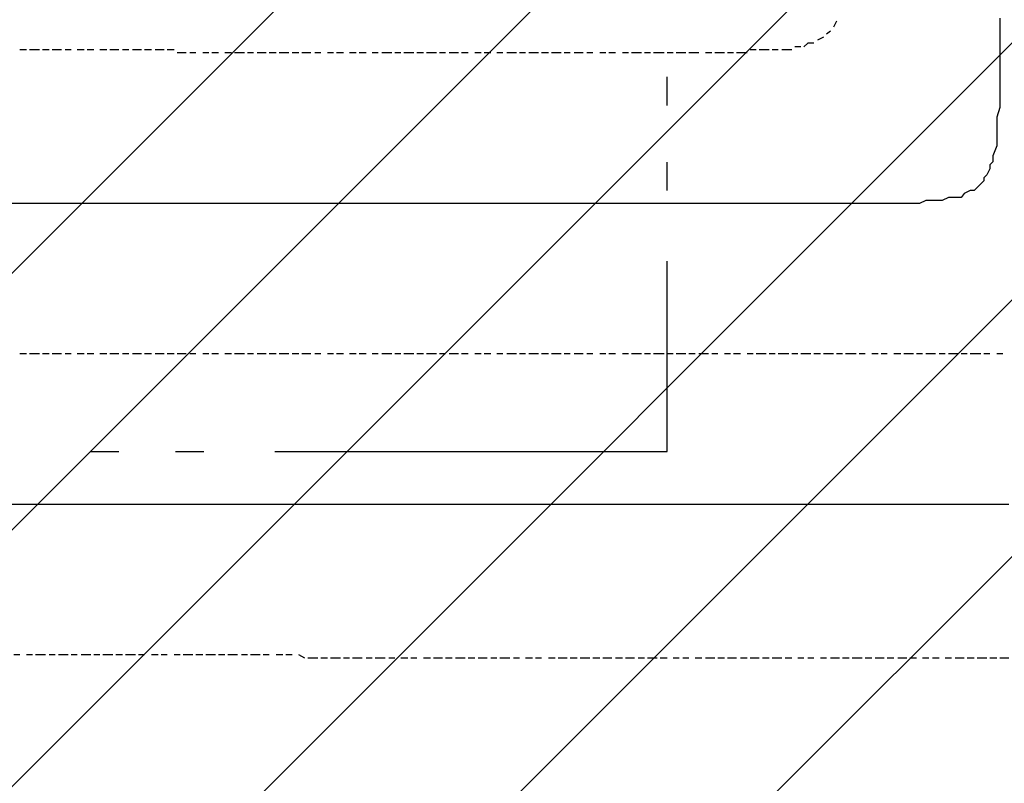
# Model space of a CAD drawing. Extents: x 997 to 109698, y 921 to 94021.
# Tile 357 of 656: x 9942 to 11244, y 52268 to 53278. Entities that reach past the tile are written whole.
import ezdxf

# ---------------------------------------------------------------- set-up
doc = ezdxf.new("R2010")
doc.units = 0
doc.header["$MEASUREMENT"] = 0
for name, color, linetype in [('12', 7, 'CONTINUOUS'), ('28', 7, 'CONTINUOUS'), ('40', 7, 'CONTINUOUS')]:
    doc.layers.add(name, color=color, linetype=linetype)

msp = doc.modelspace()

# ---------------------------------------------------------------- linework, layer by layer
at = {"layer": '12', "color": 1}
for p, q in [((11021.630503, 53275.563401), (11017.630503, 53267.563401)), ((11013.630503, 53262.563401), (11008.630503, 53258.563401)), ((11004.630503, 53254.563401), (10996.630503, 53250.563401)), ((9950.630503, 53237.563401), (9941.630503, 53237.563401)), ((9967.630503, 53237.563401), (9954.630503, 53237.563401)), ((9980.630503, 53237.563401), (9971.630503, 53237.563401)), ((9996.630503, 53237.563401), (9984.630503, 53237.563401)), ((10009.630503, 53237.563401), (10001.630503, 53237.563401)), ((10026.630503, 53237.563401), (10017.630503, 53237.563401)), ((10039.630503, 53237.563401), (10030.630503, 53237.563401)), ((10056.630503, 53237.563401), (10047.630503, 53237.563401)), ((10072.630503, 53237.563401), (10060.630503, 53237.563401)), ((10085.630503, 53237.563401), (10077.630503, 53237.563401)), ((10102.630503, 53237.563401), (10090.630503, 53237.563401)), ((10115.630503, 53237.563401), (10106.630503, 53237.563401)), ((10132.630503, 53237.563401), (10120.630503, 53237.563401)), ((10145.630503, 53237.563401), (10136.630503, 53237.563401)), ((10161.630503, 53233.563401), (10149.630503, 53233.563401)), ((10174.630503, 53233.563401), (10166.630503, 53233.563401)), ((10191.630503, 53233.563401), (10183.630503, 53233.563401)), ((10204.630503, 53233.563401), (10195.630503, 53233.563401)), ((10221.630503, 53233.563401), (10212.630503, 53233.563401)), ((10238.630503, 53233.563401), (10225.630503, 53233.563401)), ((10250.630503, 53233.563401), (10242.630503, 53233.563401)), ((10267.630503, 53233.563401), (10255.630503, 53233.563401)), ((10280.630503, 53233.563401), (10271.630503, 53233.563401)), ((10297.630503, 53233.563401), (10284.630503, 53233.563401)), ((10310.630503, 53233.563401), (10301.630503, 53233.563401)), ((10326.630503, 53233.563401), (10314.630503, 53233.563401)), ((10339.630503, 53233.563401), (10331.630503, 53233.563401)), ((10356.630503, 53233.563401), (10348.630503, 53233.563401)), ((10369.630503, 53233.563401), (10360.630503, 53233.563401)), ((10386.630503, 53233.563401), (10377.630503, 53233.563401)), ((10399.630503, 53233.563401), (10390.630503, 53233.563401)), ((10415.630503, 53233.563401), (10407.630503, 53233.563401)), ((10433.630503, 53233.563401), (10420.630503, 53233.563401)), ((10445.630503, 53233.563401), (10437.630503, 53233.563401)), ((10462.630503, 53233.563401), (10449.630503, 53233.563401)), ((10475.630503, 53233.563401), (10466.630503, 53233.563401)), ((10492.630503, 53233.563401), (10479.630503, 53233.563401)), ((10504.630503, 53233.563401), (10496.630503, 53233.563401)), ((10521.630503, 53233.563401), (10509.630503, 53233.563401)), ((10534.630503, 53233.563401), (10525.630503, 53233.563401)), ((10551.630503, 53233.563401), (10543.630503, 53233.563401)), ((10564.630503, 53233.563401), (10555.630503, 53233.563401)), ((10580.630503, 53233.563401), (10572.630503, 53233.563401)), ((10598.630503, 53233.563401), (10585.630503, 53233.563401)), ((10610.630503, 53233.563401), (10602.630503, 53233.563401)), ((10627.630503, 53233.563401), (10614.630503, 53233.563401)), ((10640.630503, 53233.563401), (10631.630503, 53233.563401)), ((10657.630503, 53233.563401), (10644.630503, 53233.563401)), ((10669.630503, 53233.563401), (10661.630503, 53233.563401)), ((10686.630503, 53233.563401), (10674.630503, 53233.563401)), ((10699.630503, 53233.563401), (10691.630503, 53233.563401)), ((10716.630503, 53233.563401), (10708.630503, 53233.563401)), ((10729.630503, 53233.563401), (10720.630503, 53233.563401)), ((10746.630503, 53233.563401), (10738.630503, 53233.563401)), ((10763.630503, 53233.563401), (10750.630503, 53233.563401)), ((10775.630503, 53233.563401), (10767.630503, 53233.563401)), ((10793.630503, 53233.563401), (10779.630503, 53233.563401)), ((10805.630503, 53233.563401), (10797.630503, 53233.563401)), ((10822.630503, 53233.563401), (10809.630503, 53233.563401)), ((10834.630503, 53233.563401), (10826.630503, 53233.563401)), ((10839.630503, 53233.563401), (10834.630503, 53233.563401)), ((10856.630503, 53233.563401), (10848.630503, 53233.563401)), ((10873.630503, 53233.563401), (10860.630503, 53233.563401)), ((10885.630503, 53233.563401), (10877.630503, 53233.563401)), ((10903.630503, 53233.563401), (10889.630503, 53233.563401)), ((10915.630503, 53237.563401), (10907.630503, 53237.563401)), ((10932.630503, 53237.563401), (10919.630503, 53237.563401)), ((10944.630503, 53237.563401), (10936.630503, 53237.563401)), ((10962.630503, 53237.563401), (10949.630503, 53237.563401)), ((10974.630503, 53241.563401), (10966.630503, 53241.563401)), ((9950.630503, 52835.563401), (9941.630503, 52835.563401)), ((9967.630503, 52835.563401), (9954.630503, 52835.563401)), ((9980.630503, 52835.563401), (9971.630503, 52835.563401)), ((9996.630503, 52835.563401), (9984.630503, 52835.563401)), ((10009.630503, 52835.563401), (10001.630503, 52835.563401)), ((10026.630503, 52835.563401), (10017.630503, 52835.563401)), ((10039.630503, 52835.563401), (10030.630503, 52835.563401)), ((10056.630503, 52835.563401), (10047.630503, 52835.563401)), ((10072.630503, 52835.563401), (10060.630503, 52835.563401)), ((10085.630503, 52835.563401), (10077.630503, 52835.563401)), ((10102.630503, 52835.563401), (10090.630503, 52835.563401)), ((10115.630503, 52835.563401), (10106.630503, 52835.563401)), ((10132.630503, 52835.563401), (10120.630503, 52835.563401)), ((10145.630503, 52835.563401), (10136.630503, 52835.563401)), ((10161.630503, 52835.563401), (10149.630503, 52835.563401)), ((10174.630503, 52835.563401), (10166.630503, 52835.563401)), ((10191.630503, 52835.563401), (10183.630503, 52835.563401)), ((10204.630503, 52835.563401), (10195.630503, 52835.563401)), ((10221.630503, 52835.563401), (10212.630503, 52835.563401)), ((10238.630503, 52835.563401), (10225.630503, 52835.563401)), ((10250.630503, 52835.563401), (10242.630503, 52835.563401)), ((10267.630503, 52835.563401), (10255.630503, 52835.563401)), ((10280.630503, 52835.563401), (10271.630503, 52835.563401)), ((10297.630503, 52835.563401), (10284.630503, 52835.563401)), ((10310.630503, 52835.563401), (10301.630503, 52835.563401)), ((10326.630503, 52835.563401), (10314.630503, 52835.563401)), ((10339.630503, 52835.563401), (10331.630503, 52835.563401)), ((10356.630503, 52835.563401), (10348.630503, 52835.563401)), ((10369.630503, 52835.563401), (10360.630503, 52835.563401)), ((10386.630503, 52835.563401), (10377.630503, 52835.563401)), ((10399.630503, 52835.563401), (10390.630503, 52835.563401)), ((10415.630503, 52835.563401), (10407.630503, 52835.563401)), ((10433.630503, 52835.563401), (10420.630503, 52835.563401)), ((10445.630503, 52835.563401), (10437.630503, 52835.563401)), ((10462.630503, 52835.563401), (10449.630503, 52835.563401)), ((10475.630503, 52835.563401), (10466.630503, 52835.563401)), ((10492.630503, 52835.563401), (10479.630503, 52835.563401)), ((10504.630503, 52835.563401), (10496.630503, 52835.563401)), ((10521.630503, 52835.563401), (10509.630503, 52835.563401)), ((10534.630503, 52835.563401), (10525.630503, 52835.563401)), ((10551.630503, 52835.563401), (10543.630503, 52835.563401)), ((10564.630503, 52835.563401), (10555.630503, 52835.563401)), ((10580.630503, 52835.563401), (10572.630503, 52835.563401)), ((10598.630503, 52835.563401), (10585.630503, 52835.563401)), ((10610.630503, 52835.563401), (10602.630503, 52835.563401)), ((10627.630503, 52835.563401), (10614.630503, 52835.563401)), ((10640.630503, 52835.563401), (10631.630503, 52835.563401)), ((10657.630503, 52835.563401), (10644.630503, 52835.563401)), ((10669.630503, 52835.563401), (10661.630503, 52835.563401)), ((10686.630503, 52835.563401), (10674.630503, 52835.563401)), ((10699.630503, 52835.563401), (10691.630503, 52835.563401)), ((10716.630503, 52835.563401), (10708.630503, 52835.563401)), ((10729.630503, 52835.563401), (10720.630503, 52835.563401)), ((10746.630503, 52835.563401), (10738.630503, 52835.563401)), ((10763.630503, 52835.563401), (10750.630503, 52835.563401)), ((10775.630503, 52835.563401), (10767.630503, 52835.563401)), ((10793.630503, 52835.563401), (10779.630503, 52835.563401)), ((10805.630503, 52835.563401), (10797.630503, 52835.563401)), ((10822.630503, 52835.563401), (10809.630503, 52835.563401)), ((10834.630503, 52835.563401), (10826.630503, 52835.563401)), ((10852.630503, 52835.563401), (10839.630503, 52835.563401)), ((10864.630503, 52835.563401), (10856.630503, 52835.563401)), ((10881.630503, 52835.563401), (10873.630503, 52835.563401)), ((10894.630503, 52835.563401), (10885.630503, 52835.563401)), ((10911.630503, 52835.563401), (10903.630503, 52835.563401)), ((10928.630503, 52835.563401), (10915.630503, 52835.563401)), ((10940.630503, 52835.563401), (10932.630503, 52835.563401)), ((10958.630503, 52835.563401), (10944.630503, 52835.563401)), ((10970.630503, 52835.563401), (10962.630503, 52835.563401)), ((10987.630503, 52835.563401), (10974.630503, 52835.563401)), ((11000.630503, 52835.563401), (10991.630503, 52835.563401)), ((11017.630503, 52835.563401), (11004.630503, 52835.563401)), ((11029.630503, 52835.563401), (11021.630503, 52835.563401)), ((11047.630503, 52835.563401), (11033.630503, 52835.563401)), ((11059.630503, 52835.563401), (11051.630503, 52835.563401)), ((11076.630503, 52835.563401), (11068.630503, 52835.563401)), ((11088.630503, 52835.563401), (11080.630503, 52835.563401)), ((11106.630503, 52835.563401), (11097.630503, 52835.563401)), ((11123.630503, 52835.563401), (11110.630503, 52835.563401)), ((11135.630503, 52835.563401), (11127.630503, 52835.563401)), ((11152.630503, 52835.563401), (11139.630503, 52835.563401)), ((11165.630503, 52835.563401), (11157.630503, 52835.563401)), ((11182.630503, 52835.563401), (11169.630503, 52835.563401)), ((11194.630503, 52835.563401), (11186.630503, 52835.563401)), ((11212.630503, 52835.563401), (11198.630503, 52835.563401)), ((11224.630503, 52835.563401), (11216.630503, 52835.563401)), ((11237.630503, 52835.563401), (11233.630503, 52835.563401)), ((11241.630503, 52835.563401), (11237.630503, 52835.563401)), ((9941.630503, 52437.563401), (9933.630503, 52437.563401)), ((9958.630503, 52437.563401), (9950.630503, 52437.563401)), ((9975.630503, 52437.563401), (9962.630503, 52437.563401)), ((9988.630503, 52437.563401), (9980.630503, 52437.563401)), ((10005.630503, 52437.563401), (9992.630503, 52437.563401)), ((10017.630503, 52437.563401), (10009.630503, 52437.563401)), ((10035.630503, 52437.563401), (10022.630503, 52437.563401)), ((10047.630503, 52437.563401), (10039.630503, 52437.563401)), ((10064.630503, 52437.563401), (10051.630503, 52437.563401)), ((10077.630503, 52437.563401), (10068.630503, 52437.563401)), ((10094.630503, 52437.563401), (10081.630503, 52437.563401)), ((10106.630503, 52437.563401), (10098.630503, 52437.563401)), ((10124.630503, 52437.563401), (10115.630503, 52437.563401)), ((10136.630503, 52437.563401), (10128.630503, 52437.563401)), ((10153.630503, 52437.563401), (10145.630503, 52437.563401)), ((10170.630503, 52437.563401), (10157.630503, 52437.563401)), ((10183.630503, 52437.563401), (10174.630503, 52437.563401)), ((10200.630503, 52437.563401), (10187.630503, 52437.563401)), ((10212.630503, 52437.563401), (10204.630503, 52437.563401)), ((10229.630503, 52437.563401), (10216.630503, 52437.563401)), ((10242.630503, 52437.563401), (10234.630503, 52437.563401)), ((10259.630503, 52437.563401), (10246.630503, 52437.563401)), ((10271.630503, 52437.563401), (10263.630503, 52437.563401)), ((10289.630503, 52437.563401), (10280.630503, 52437.563401)), ((10301.630503, 52437.563401), (10293.630503, 52437.563401)), ((10318.630503, 52433.563401), (10310.630503, 52437.563401)), ((10335.630503, 52433.563401), (10322.630503, 52433.563401)), ((10348.630503, 52433.563401), (10339.630503, 52433.563401)), ((10365.630503, 52433.563401), (10352.630503, 52433.563401)), ((10377.630503, 52433.563401), (10369.630503, 52433.563401)), ((10394.630503, 52433.563401), (10381.630503, 52433.563401)), ((10407.630503, 52433.563401), (10399.630503, 52433.563401)), ((10424.630503, 52433.563401), (10411.630503, 52433.563401)), ((10437.630503, 52433.563401), (10429.630503, 52433.563401)), ((10454.630503, 52433.563401), (10445.630503, 52433.563401)), ((10466.630503, 52433.563401), (10458.630503, 52433.563401)), ((10484.630503, 52433.563401), (10475.630503, 52433.563401)), ((10500.630503, 52433.563401), (10488.630503, 52433.563401)), ((10513.630503, 52433.563401), (10504.630503, 52433.563401)), ((10530.630503, 52433.563401), (10517.630503, 52433.563401)), ((10543.630503, 52433.563401), (10534.630503, 52433.563401)), ((10559.630503, 52433.563401), (10547.630503, 52433.563401)), ((10572.630503, 52433.563401), (10564.630503, 52433.563401)), ((10589.630503, 52433.563401), (10576.630503, 52433.563401)), ((10602.630503, 52433.563401), (10594.630503, 52433.563401)), ((10619.630503, 52433.563401), (10610.630503, 52433.563401)), ((10631.630503, 52433.563401), (10623.630503, 52433.563401)), ((10649.630503, 52433.563401), (10640.630503, 52433.563401)), ((10665.630503, 52433.563401), (10653.630503, 52433.563401)), ((10678.630503, 52433.563401), (10669.630503, 52433.563401)), ((10695.630503, 52433.563401), (10682.630503, 52433.563401)), ((10708.630503, 52433.563401), (10699.630503, 52433.563401)), ((10724.630503, 52433.563401), (10712.630503, 52433.563401)), ((10738.630503, 52433.563401), (10729.630503, 52433.563401)), ((10754.630503, 52433.563401), (10742.630503, 52433.563401)), ((10767.630503, 52433.563401), (10759.630503, 52433.563401)), ((10784.630503, 52433.563401), (10771.630503, 52433.563401)), ((10797.630503, 52433.563401), (10788.630503, 52433.563401)), ((10813.630503, 52433.563401), (10805.630503, 52433.563401)), ((10826.630503, 52433.563401), (10818.630503, 52433.563401)), ((10843.630503, 52433.563401), (10834.630503, 52433.563401)), ((10860.630503, 52433.563401), (10848.630503, 52433.563401)), ((10873.630503, 52433.563401), (10864.630503, 52433.563401)), ((10889.630503, 52433.563401), (10877.630503, 52433.563401)), ((10903.630503, 52433.563401), (10894.630503, 52433.563401)), ((10919.630503, 52433.563401), (10907.630503, 52433.563401)), ((10932.630503, 52433.563401), (10923.630503, 52433.563401)), ((10949.630503, 52433.563401), (10936.630503, 52433.563401)), ((10962.630503, 52433.563401), (10953.630503, 52433.563401)), ((10978.630503, 52433.563401), (10970.630503, 52433.563401)), ((10991.630503, 52433.563401), (10983.630503, 52433.563401)), ((11008.630503, 52433.563401), (11000.630503, 52433.563401)), ((11025.630503, 52433.563401), (11013.630503, 52433.563401)), ((11038.630503, 52433.563401), (11029.630503, 52433.563401)), ((11055.630503, 52433.563401), (11042.630503, 52433.563401)), ((11068.630503, 52433.563401), (11059.630503, 52433.563401)), ((11084.630503, 52433.563401), (11072.630503, 52433.563401)), ((11097.630503, 52433.563401), (11088.630503, 52433.563401)), ((11114.630503, 52433.563401), (11102.630503, 52433.563401)), ((11127.630503, 52433.563401), (11118.630503, 52433.563401)), ((11143.630503, 52433.563401), (11135.630503, 52433.563401)), ((11157.630503, 52433.563401), (11148.630503, 52433.563401)), ((11173.630503, 52433.563401), (11165.630503, 52433.563401)), ((11190.630503, 52433.563401), (11178.630503, 52433.563401)), ((11203.630503, 52433.563401), (11194.630503, 52433.563401)), ((11220.630503, 52433.563401), (11207.630503, 52433.563401)), ((11233.630503, 52433.563401), (11224.630503, 52433.563401)), ((11249.630503, 52433.563401), (11237.630503, 52433.563401))]:
    msp.add_line(p, q, dxfattribs=at)
at = {"layer": '12', "color": 5}
for p, q in [((11237.630503, 53279.563401), (11237.630503, 53271.563401)), ((11237.630503, 53271.563401), (11237.630503, 53258.563401)), ((11237.630503, 53258.563401), (11237.630503, 53250.563401)), ((11237.630503, 53250.563401), (11237.630503, 53237.563401)), ((11237.630503, 53237.563401), (11237.630503, 53233.563401)), ((11237.630503, 53233.563401), (11237.630503, 53229.563401)), ((11237.630503, 53229.563401), (11237.630503, 53220.563401)), ((11237.630503, 53220.563401), (11237.630503, 53207.563401)), ((11237.630503, 53207.563401), (11237.630503, 53199.563401)), ((11237.630503, 53199.563401), (11237.630503, 53190.563401)), ((11237.630503, 53190.563401), (11237.630503, 53178.563401)), ((11237.630503, 53178.563401), (11237.630503, 53169.563401)), ((11237.630503, 53169.563401), (11237.630503, 53161.563401)), ((11237.630503, 53161.563401), (11233.630503, 53148.563401)), ((11233.630503, 53148.563401), (11233.630503, 53140.563401)), ((11233.630503, 53140.563401), (11233.630503, 53127.563401)), ((11233.630503, 53127.563401), (11233.630503, 53119.563401)), ((11233.630503, 53119.563401), (11233.630503, 53110.563401)), ((11233.630503, 53110.563401), (11228.630503, 53097.563401)), ((11228.630503, 53097.563401), (11228.630503, 53089.563401)), ((11224.630503, 53080.563401), (11220.630503, 53072.563401)), ((11216.630503, 53064.563401), (11207.630503, 53055.563401)), ((11198.630503, 53051.563401), (11190.630503, 53047.563401)), ((11139.630503, 53038.563401), (11131.630503, 53034.563401)), ((11152.630503, 53038.563401), (11139.630503, 53038.563401)), ((11161.630503, 53038.563401), (11152.630503, 53038.563401)), ((11169.630503, 53042.563401), (11161.630503, 53038.563401)), ((11182.630503, 53042.563401), (11169.630503, 53042.563401)), ((9941.630503, 53034.563401), (9929.630503, 53034.563401)), ((9950.630503, 53034.563401), (9941.630503, 53034.563401)), ((9962.630503, 53034.563401), (9950.630503, 53034.563401)), ((9971.630503, 53034.563401), (9962.630503, 53034.563401)), ((9980.630503, 53034.563401), (9971.630503, 53034.563401)), ((9992.630503, 53034.563401), (9980.630503, 53034.563401)), ((10001.630503, 53034.563401), (9992.630503, 53034.563401)), ((10009.630503, 53034.563401), (10001.630503, 53034.563401)), ((10022.630503, 53034.563401), (10009.630503, 53034.563401)), ((10030.630503, 53034.563401), (10022.630503, 53034.563401)), ((10039.630503, 53034.563401), (10030.630503, 53034.563401)), ((10051.630503, 53034.563401), (10039.630503, 53034.563401)), ((10060.630503, 53034.563401), (10051.630503, 53034.563401)), ((10072.630503, 53034.563401), (10060.630503, 53034.563401)), ((10081.630503, 53034.563401), (10072.630503, 53034.563401)), ((10090.630503, 53034.563401), (10081.630503, 53034.563401)), ((10102.630503, 53034.563401), (10090.630503, 53034.563401)), ((10111.630503, 53034.563401), (10102.630503, 53034.563401)), ((10120.630503, 53034.563401), (10111.630503, 53034.563401)), ((10132.630503, 53034.563401), (10120.630503, 53034.563401)), ((10140.630503, 53034.563401), (10132.630503, 53034.563401)), ((10149.630503, 53034.563401), (10140.630503, 53034.563401)), ((10161.630503, 53034.563401), (10149.630503, 53034.563401)), ((10170.630503, 53034.563401), (10161.630503, 53034.563401)), ((10183.630503, 53034.563401), (10170.630503, 53034.563401)), ((10191.630503, 53034.563401), (10183.630503, 53034.563401)), ((10200.630503, 53034.563401), (10191.630503, 53034.563401)), ((10212.630503, 53034.563401), (10200.630503, 53034.563401)), ((10221.630503, 53034.563401), (10212.630503, 53034.563401)), ((10229.630503, 53034.563401), (10221.630503, 53034.563401)), ((10242.630503, 53034.563401), (10229.630503, 53034.563401)), ((10250.630503, 53034.563401), (10242.630503, 53034.563401)), ((10259.630503, 53034.563401), (10250.630503, 53034.563401)), ((10271.630503, 53034.563401), (10259.630503, 53034.563401)), ((10280.630503, 53034.563401), (10271.630503, 53034.563401)), ((10293.630503, 53034.563401), (10280.630503, 53034.563401)), ((10301.630503, 53034.563401), (10293.630503, 53034.563401)), ((10310.630503, 53034.563401), (10301.630503, 53034.563401)), ((10322.630503, 53034.563401), (10310.630503, 53034.563401)), ((10331.630503, 53034.563401), (10322.630503, 53034.563401)), ((10339.630503, 53034.563401), (10331.630503, 53034.563401)), ((10352.630503, 53034.563401), (10339.630503, 53034.563401)), ((10360.630503, 53034.563401), (10352.630503, 53034.563401)), ((10369.630503, 53034.563401), (10360.630503, 53034.563401)), ((10381.630503, 53034.563401), (10369.630503, 53034.563401)), ((10390.630503, 53034.563401), (10381.630503, 53034.563401)), ((10399.630503, 53034.563401), (10390.630503, 53034.563401)), ((10411.630503, 53034.563401), (10399.630503, 53034.563401)), ((10420.630503, 53034.563401), (10411.630503, 53034.563401)), ((10433.630503, 53034.563401), (10420.630503, 53034.563401)), ((10441.630503, 53034.563401), (10433.630503, 53034.563401)), ((10449.630503, 53034.563401), (10441.630503, 53034.563401)), ((10462.630503, 53034.563401), (10449.630503, 53034.563401)), ((10470.630503, 53034.563401), (10462.630503, 53034.563401)), ((10479.630503, 53034.563401), (10470.630503, 53034.563401)), ((10492.630503, 53034.563401), (10479.630503, 53034.563401)), ((10500.630503, 53034.563401), (10492.630503, 53034.563401)), ((10509.630503, 53034.563401), (10500.630503, 53034.563401)), ((10521.630503, 53034.563401), (10509.630503, 53034.563401)), ((10530.630503, 53034.563401), (10521.630503, 53034.563401)), ((10543.630503, 53034.563401), (10530.630503, 53034.563401)), ((10551.630503, 53034.563401), (10543.630503, 53034.563401)), ((10559.630503, 53034.563401), (10551.630503, 53034.563401)), ((10572.630503, 53034.563401), (10559.630503, 53034.563401)), ((10580.630503, 53034.563401), (10572.630503, 53034.563401)), ((10589.630503, 53034.563401), (10580.630503, 53034.563401)), ((10602.630503, 53034.563401), (10589.630503, 53034.563401)), ((10610.630503, 53034.563401), (10602.630503, 53034.563401)), ((10619.630503, 53034.563401), (10610.630503, 53034.563401)), ((10631.630503, 53034.563401), (10619.630503, 53034.563401)), ((10640.630503, 53034.563401), (10631.630503, 53034.563401)), ((10653.630503, 53034.563401), (10640.630503, 53034.563401)), ((10661.630503, 53034.563401), (10653.630503, 53034.563401)), ((10669.630503, 53034.563401), (10661.630503, 53034.563401)), ((10682.630503, 53034.563401), (10669.630503, 53034.563401)), ((10691.630503, 53034.563401), (10682.630503, 53034.563401)), ((10699.630503, 53034.563401), (10691.630503, 53034.563401)), ((10712.630503, 53034.563401), (10699.630503, 53034.563401)), ((10720.630503, 53034.563401), (10712.630503, 53034.563401)), ((10729.630503, 53034.563401), (10720.630503, 53034.563401)), ((10742.630503, 53034.563401), (10729.630503, 53034.563401)), ((10750.630503, 53034.563401), (10742.630503, 53034.563401)), ((10763.630503, 53034.563401), (10750.630503, 53034.563401)), ((10771.630503, 53034.563401), (10763.630503, 53034.563401)), ((10779.630503, 53034.563401), (10771.630503, 53034.563401)), ((10793.630503, 53034.563401), (10779.630503, 53034.563401)), ((10801.630503, 53034.563401), (10793.630503, 53034.563401)), ((10809.630503, 53034.563401), (10801.630503, 53034.563401)), ((10822.630503, 53034.563401), (10809.630503, 53034.563401)), ((10830.630503, 53034.563401), (10822.630503, 53034.563401)), ((10839.630503, 53034.563401), (10830.630503, 53034.563401)), ((10852.630503, 53034.563401), (10839.630503, 53034.563401)), ((10860.630503, 53034.563401), (10852.630503, 53034.563401)), ((10873.630503, 53034.563401), (10860.630503, 53034.563401)), ((10881.630503, 53034.563401), (10873.630503, 53034.563401)), ((10889.630503, 53034.563401), (10881.630503, 53034.563401)), ((10903.630503, 53034.563401), (10889.630503, 53034.563401)), ((10911.630503, 53034.563401), (10903.630503, 53034.563401)), ((10919.630503, 53034.563401), (10911.630503, 53034.563401)), ((10932.630503, 53034.563401), (10919.630503, 53034.563401)), ((10940.630503, 53034.563401), (10932.630503, 53034.563401)), ((10949.630503, 53034.563401), (10940.630503, 53034.563401)), ((10962.630503, 53034.563401), (10949.630503, 53034.563401)), ((10970.630503, 53034.563401), (10962.630503, 53034.563401)), ((10978.630503, 53034.563401), (10970.630503, 53034.563401)), ((10991.630503, 53034.563401), (10978.630503, 53034.563401)), ((11000.630503, 53034.563401), (10991.630503, 53034.563401)), ((11013.630503, 53034.563401), (11000.630503, 53034.563401)), ((11021.630503, 53034.563401), (11013.630503, 53034.563401)), ((11029.630503, 53034.563401), (11021.630503, 53034.563401)), ((11033.630503, 53034.563401), (11029.630503, 53034.563401)), ((11042.630503, 53034.563401), (11033.630503, 53034.563401)), ((11051.630503, 53034.563401), (11042.630503, 53034.563401)), ((11059.630503, 53034.563401), (11051.630503, 53034.563401)), ((11072.630503, 53034.563401), (11059.630503, 53034.563401)), ((11080.630503, 53034.563401), (11072.630503, 53034.563401)), ((11088.630503, 53034.563401), (11080.630503, 53034.563401)), ((11102.630503, 53034.563401), (11088.630503, 53034.563401)), ((11110.630503, 53034.563401), (11102.630503, 53034.563401)), ((11123.630503, 53034.563401), (11110.630503, 53034.563401)), ((11131.630503, 53034.563401), (11123.630503, 53034.563401)), ((9941.630503, 52636.563401), (9929.630503, 52636.563401)), ((9950.630503, 52636.563401), (9941.630503, 52636.563401)), ((9962.630503, 52636.563401), (9950.630503, 52636.563401)), ((9971.630503, 52636.563401), (9962.630503, 52636.563401)), ((9980.630503, 52636.563401), (9971.630503, 52636.563401)), ((9992.630503, 52636.563401), (9980.630503, 52636.563401)), ((10001.630503, 52636.563401), (9992.630503, 52636.563401)), ((10009.630503, 52636.563401), (10001.630503, 52636.563401)), ((10022.630503, 52636.563401), (10009.630503, 52636.563401)), ((10030.630503, 52636.563401), (10022.630503, 52636.563401)), ((10039.630503, 52636.563401), (10030.630503, 52636.563401)), ((10051.630503, 52636.563401), (10039.630503, 52636.563401)), ((10060.630503, 52636.563401), (10051.630503, 52636.563401)), ((10072.630503, 52636.563401), (10060.630503, 52636.563401)), ((10081.630503, 52636.563401), (10072.630503, 52636.563401)), ((10090.630503, 52636.563401), (10081.630503, 52636.563401)), ((10102.630503, 52636.563401), (10090.630503, 52636.563401)), ((10111.630503, 52636.563401), (10102.630503, 52636.563401)), ((10120.630503, 52636.563401), (10111.630503, 52636.563401)), ((10132.630503, 52636.563401), (10120.630503, 52636.563401)), ((10140.630503, 52636.563401), (10132.630503, 52636.563401)), ((10149.630503, 52636.563401), (10140.630503, 52636.563401)), ((10161.630503, 52636.563401), (10149.630503, 52636.563401)), ((10170.630503, 52636.563401), (10161.630503, 52636.563401)), ((10183.630503, 52636.563401), (10170.630503, 52636.563401)), ((10191.630503, 52636.563401), (10183.630503, 52636.563401)), ((10200.630503, 52636.563401), (10191.630503, 52636.563401)), ((10212.630503, 52636.563401), (10200.630503, 52636.563401)), ((10221.630503, 52636.563401), (10212.630503, 52636.563401)), ((10229.630503, 52636.563401), (10221.630503, 52636.563401)), ((10242.630503, 52636.563401), (10229.630503, 52636.563401)), ((10250.630503, 52636.563401), (10242.630503, 52636.563401)), ((10259.630503, 52636.563401), (10250.630503, 52636.563401)), ((10271.630503, 52636.563401), (10259.630503, 52636.563401)), ((10280.630503, 52636.563401), (10271.630503, 52636.563401)), ((10293.630503, 52636.563401), (10280.630503, 52636.563401)), ((10301.630503, 52636.563401), (10293.630503, 52636.563401)), ((10310.630503, 52636.563401), (10301.630503, 52636.563401)), ((10322.630503, 52636.563401), (10310.630503, 52636.563401)), ((10331.630503, 52636.563401), (10322.630503, 52636.563401)), ((10339.630503, 52636.563401), (10331.630503, 52636.563401)), ((10352.630503, 52636.563401), (10339.630503, 52636.563401)), ((10360.630503, 52636.563401), (10352.630503, 52636.563401)), ((10369.630503, 52636.563401), (10360.630503, 52636.563401)), ((10381.630503, 52636.563401), (10369.630503, 52636.563401)), ((10390.630503, 52636.563401), (10381.630503, 52636.563401)), ((10399.630503, 52636.563401), (10390.630503, 52636.563401)), ((10411.630503, 52636.563401), (10399.630503, 52636.563401)), ((10420.630503, 52636.563401), (10411.630503, 52636.563401)), ((10433.630503, 52636.563401), (10420.630503, 52636.563401)), ((10441.630503, 52636.563401), (10433.630503, 52636.563401)), ((10449.630503, 52636.563401), (10441.630503, 52636.563401)), ((10462.630503, 52636.563401), (10449.630503, 52636.563401)), ((10470.630503, 52636.563401), (10462.630503, 52636.563401)), ((10479.630503, 52636.563401), (10470.630503, 52636.563401)), ((10492.630503, 52636.563401), (10479.630503, 52636.563401)), ((10500.630503, 52636.563401), (10492.630503, 52636.563401)), ((10509.630503, 52636.563401), (10500.630503, 52636.563401)), ((10521.630503, 52636.563401), (10509.630503, 52636.563401)), ((10530.630503, 52636.563401), (10521.630503, 52636.563401)), ((10543.630503, 52636.563401), (10530.630503, 52636.563401)), ((10551.630503, 52636.563401), (10543.630503, 52636.563401)), ((10559.630503, 52636.563401), (10551.630503, 52636.563401)), ((10572.630503, 52636.563401), (10559.630503, 52636.563401)), ((10580.630503, 52636.563401), (10572.630503, 52636.563401)), ((10589.630503, 52636.563401), (10580.630503, 52636.563401)), ((10602.630503, 52636.563401), (10589.630503, 52636.563401)), ((10610.630503, 52636.563401), (10602.630503, 52636.563401)), ((10619.630503, 52636.563401), (10610.630503, 52636.563401)), ((10631.630503, 52636.563401), (10619.630503, 52636.563401)), ((10640.630503, 52636.563401), (10631.630503, 52636.563401)), ((10653.630503, 52636.563401), (10640.630503, 52636.563401)), ((10661.630503, 52636.563401), (10653.630503, 52636.563401)), ((10669.630503, 52636.563401), (10661.630503, 52636.563401)), ((10682.630503, 52636.563401), (10669.630503, 52636.563401)), ((10691.630503, 52636.563401), (10682.630503, 52636.563401)), ((10699.630503, 52636.563401), (10691.630503, 52636.563401)), ((10712.630503, 52636.563401), (10699.630503, 52636.563401)), ((10720.630503, 52636.563401), (10712.630503, 52636.563401)), ((10729.630503, 52636.563401), (10720.630503, 52636.563401)), ((10742.630503, 52636.563401), (10729.630503, 52636.563401)), ((10750.630503, 52636.563401), (10742.630503, 52636.563401)), ((10763.630503, 52636.563401), (10750.630503, 52636.563401)), ((10771.630503, 52636.563401), (10763.630503, 52636.563401)), ((10779.630503, 52636.563401), (10771.630503, 52636.563401)), ((10793.630503, 52636.563401), (10779.630503, 52636.563401)), ((10801.630503, 52636.563401), (10793.630503, 52636.563401)), ((10809.630503, 52636.563401), (10801.630503, 52636.563401)), ((10822.630503, 52636.563401), (10809.630503, 52636.563401)), ((10830.630503, 52636.563401), (10822.630503, 52636.563401)), ((10839.630503, 52636.563401), (10830.630503, 52636.563401)), ((10852.630503, 52636.563401), (10839.630503, 52636.563401)), ((10860.630503, 52636.563401), (10852.630503, 52636.563401)), ((10873.630503, 52636.563401), (10860.630503, 52636.563401)), ((10881.630503, 52636.563401), (10873.630503, 52636.563401)), ((10889.630503, 52636.563401), (10881.630503, 52636.563401)), ((10903.630503, 52636.563401), (10889.630503, 52636.563401)), ((10911.630503, 52636.563401), (10903.630503, 52636.563401)), ((10919.630503, 52636.563401), (10911.630503, 52636.563401)), ((10932.630503, 52636.563401), (10919.630503, 52636.563401)), ((10940.630503, 52636.563401), (10932.630503, 52636.563401)), ((10949.630503, 52636.563401), (10940.630503, 52636.563401)), ((10962.630503, 52636.563401), (10949.630503, 52636.563401)), ((10970.630503, 52636.563401), (10962.630503, 52636.563401)), ((10978.630503, 52636.563401), (10970.630503, 52636.563401)), ((10991.630503, 52636.563401), (10978.630503, 52636.563401)), ((11000.630503, 52636.563401), (10991.630503, 52636.563401)), ((11013.630503, 52636.563401), (11000.630503, 52636.563401)), ((11021.630503, 52636.563401), (11013.630503, 52636.563401)), ((11029.630503, 52636.563401), (11021.630503, 52636.563401)), ((11042.630503, 52636.563401), (11029.630503, 52636.563401)), ((11051.630503, 52636.563401), (11042.630503, 52636.563401)), ((11059.630503, 52636.563401), (11051.630503, 52636.563401)), ((11072.630503, 52636.563401), (11059.630503, 52636.563401)), ((11080.630503, 52636.563401), (11072.630503, 52636.563401)), ((11088.630503, 52636.563401), (11080.630503, 52636.563401)), ((11102.630503, 52636.563401), (11088.630503, 52636.563401)), ((11110.630503, 52636.563401), (11102.630503, 52636.563401)), ((11123.630503, 52636.563401), (11110.630503, 52636.563401)), ((11131.630503, 52636.563401), (11123.630503, 52636.563401)), ((11139.630503, 52636.563401), (11131.630503, 52636.563401)), ((11152.630503, 52636.563401), (11139.630503, 52636.563401)), ((11161.630503, 52636.563401), (11152.630503, 52636.563401)), ((11169.630503, 52636.563401), (11161.630503, 52636.563401)), ((11182.630503, 52636.563401), (11169.630503, 52636.563401)), ((11190.630503, 52636.563401), (11182.630503, 52636.563401)), ((11198.630503, 52636.563401), (11190.630503, 52636.563401)), ((11212.630503, 52636.563401), (11198.630503, 52636.563401)), ((11220.630503, 52636.563401), (11212.630503, 52636.563401)), ((11233.630503, 52636.563401), (11220.630503, 52636.563401)), ((11241.630503, 52636.563401), (11233.630503, 52636.563401)), ((11249.630503, 52636.563401), (11241.630503, 52636.563401))]:
    msp.add_line(p, q, dxfattribs=at)
at = {"layer": '12', "color": 1}
msp.add_lwpolyline([(10991.630503, 53246.563401), (10983.630503, 53246.563401), (10978.630503, 53241.563401)], dxfattribs=at)
at = {"layer": '12', "color": 5}
for points in [[(11228.630503, 53089.563401), (11224.630503, 53085.563401), (11224.630503, 53080.563401)], [(11220.630503, 53072.563401), (11216.630503, 53068.563401), (11216.630503, 53064.563401)], [(11207.630503, 53055.563401), (11203.630503, 53051.563401), (11198.630503, 53051.563401)], [(11190.630503, 53047.563401), (11186.630503, 53042.563401), (11182.630503, 53042.563401)]]:
    msp.add_lwpolyline(points, dxfattribs=at)
at = {"layer": '28', "color": 2}
for p, q in [((15674.763804, 58685.955237), (6572.636205, 49583.827638)), ((16014.175059, 58685.955237), (6572.636205, 49244.416383)), ((16353.586314, 58685.955237), (6572.636205, 48905.005128)), ((16692.997569, 58685.955237), (6572.636205, 48565.593874)), ((17032.408824, 58685.955237), (6572.636205, 48226.182619)), ((17371.820079, 58685.955237), (6572.636205, 47886.771364))]:
    msp.add_line(p, q, dxfattribs=at)
at = {"layer": '40', "color": 8, "linetype": 'Continuous'}
for p, q in [((10797.636205, 53164.326102), (10797.636205, 53201.826102)), ((10797.636205, 53051.826102), (10797.636205, 53089.326102)), ((10797.636205, 52706.826102), (10797.636205, 52958.076102)), ((10035.136205, 52706.826102), (10072.636205, 52706.826102)), ((10147.636205, 52706.826102), (10185.136205, 52706.826102)), ((10278.886205, 52706.826102), (10797.636205, 52706.826102))]:
    msp.add_line(p, q, dxfattribs=at)

doc.saveas('drawing.dxf')
